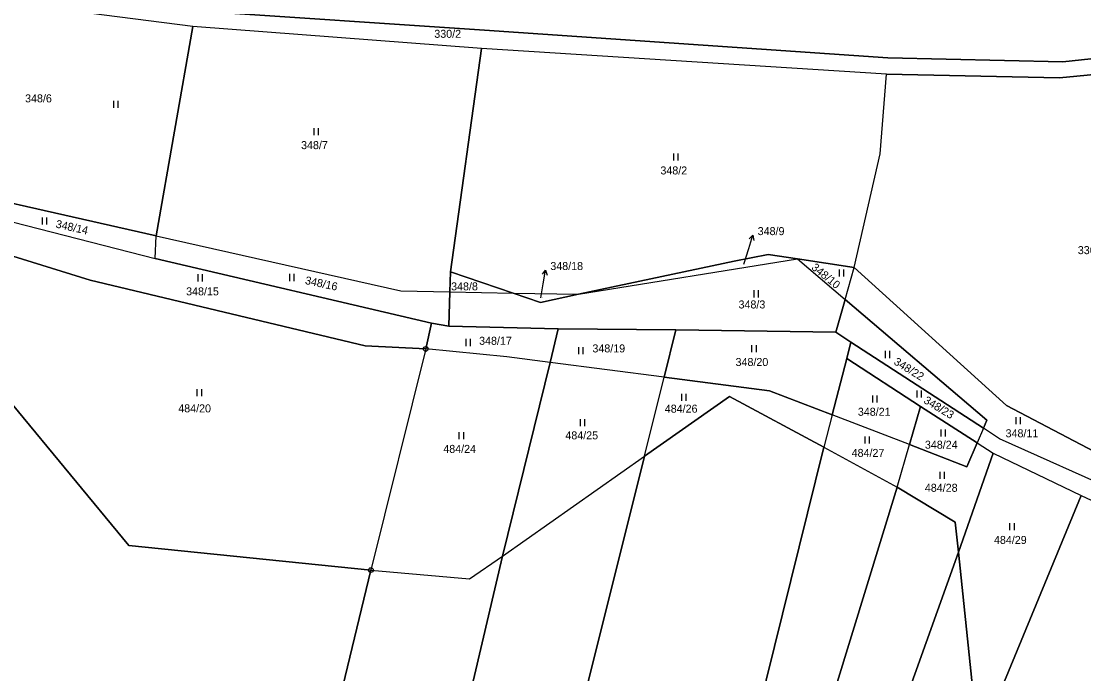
# Model space of a CAD drawing. Extents: x -654083 to -650132, y -1099819 to -1096699.
# Drawn here: x -651463.8 to -651238, y -1098467.3 to -1098328.7 of the extents above; entities that cross this region are included whole.
import ezdxf

# ---------------------------------------------------------------- set-up
doc = ezdxf.new("R2010")
doc.units = 0
for name, color, linetype in [('Geodetické body', 7, 'Continuous'), ('Obvody jako plochy', 7, 'Continuous'), ('Parcelní čísla', 7, 'Continuous'), ('Prvky pro prodl_ par_ č_', 7, 'Continuous'), ('Značky kultur', 7, 'Continuous')]:
    doc.layers.add(name, color=color, linetype=linetype)

msp = doc.modelspace()

# ---------------------------------------------------------------- linework, layer by layer
at = {"layer": 'Geodetické body'}
for centre, radius in [((-651377.81, -1098398.35), 0.5), ((-651377.81, -1098398.35), 0.001), ((-651389.47, -1098445.31), 0.5), ((-651389.47, -1098445.31), 0.001)]:
    msp.add_circle(centre, radius, dxfattribs=at)
at = {"layer": 'Obvody jako plochy'}
for points in [[(-651480.04, -1098320.93), (-651484.88, -1098319.25), (-651494.02, -1098361.01), (-651435.06, -1098374.31), (-651427.27, -1098329.84), (-651455.58, -1098326.22)], [(-651383.11, -1098386.03), (-651372.68, -1098386.23), (-651372.56, -1098381.94), (-651365.94, -1098334.49), (-651427.27, -1098329.84), (-651435.06, -1098374.31)], [(-651184.25, -1098337.16), (-651189.09, -1098368.38), (-651198.93, -1098408.16), (-651202.88, -1098437.4), (-651254.44, -1098410.34), (-651286.79, -1098381.05), (-651281.25, -1098356.87), (-651279.94, -1098339.97), (-651243.15, -1098340.74), (-651210.78, -1098337.64), (-651195.07, -1098334.11)], [(-651305.06, -1098378.28), (-651298.8, -1098379.23), (-651286.79, -1098381.05), (-651281.25, -1098356.87), (-651279.94, -1098339.97), (-651365.94, -1098334.49), (-651372.56, -1098381.94), (-651359.22, -1098386.48), (-651345.36, -1098386.74), (-651312.3, -1098379.68)], [(-651435.27, -1098379.16), (-651435.06, -1098374.31), (-651494.02, -1098361.01), (-651494.84, -1098362.91), (-651465.42, -1098371.38)], [(-651376.62, -1098392.89), (-651377.81, -1098398.35), (-651390.71, -1098397.67), (-651449.13, -1098383.74), (-651467.58, -1098377.96), (-651465.42, -1098371.38), (-651435.27, -1098379.16)], [(-651372.68, -1098386.23), (-651372.89, -1098393.52), (-651376.62, -1098392.89), (-651435.27, -1098379.16), (-651435.06, -1098374.31), (-651383.11, -1098386.03)], [(-651377.81, -1098398.35), (-651389.47, -1098445.31), (-651440.89, -1098440.12), (-651465.7, -1098410.08), (-651474.35, -1098406.57), (-651467.58, -1098377.96), (-651449.13, -1098383.74), (-651390.71, -1098397.67)], [(-651298.8, -1098379.23), (-651288.71, -1098387.82), (-651290.67, -1098394.75), (-651324.65, -1098394.26), (-651349.66, -1098394.1), (-651372.89, -1098393.52), (-651372.68, -1098386.23), (-651359.22, -1098386.48), (-651353.41, -1098388.46), (-651345.36, -1098386.74)], [(-651345.36, -1098386.74), (-651298.8, -1098379.23), (-651305.06, -1098378.28), (-651312.3, -1098379.68)], [(-651288.71, -1098387.82), (-651286.79, -1098381.05), (-651298.8, -1098379.23)], [(-651286.79, -1098381.05), (-651254.44, -1098410.34), (-651202.88, -1098437.4), (-651203.36, -1098440.96), (-651255.92, -1098417.46), (-651259.32, -1098415.2), (-651258.58, -1098413.47), (-651288.71, -1098387.82)], [(-651372.68, -1098386.23), (-651359.22, -1098386.48), (-651372.56, -1098381.94)], [(-651359.22, -1098386.48), (-651345.36, -1098386.74), (-651353.41, -1098388.46)], [(-651288.71, -1098387.82), (-651258.58, -1098413.47), (-651259.32, -1098415.2), (-651287.52, -1098396.92), (-651290.67, -1098394.75)], [(-651372.89, -1098393.52), (-651349.66, -1098394.1), (-651351.4, -1098401.21), (-651360.55, -1098400.03), (-651377.81, -1098398.35), (-651376.62, -1098392.89)], [(-651324.65, -1098394.26), (-651327.15, -1098404.33), (-651351.4, -1098401.21), (-651349.66, -1098394.1)], [(-651290.67, -1098394.75), (-651287.52, -1098396.92), (-651288.37, -1098400.38), (-651291.46, -1098412.34), (-651304.75, -1098407.22), (-651327.15, -1098404.33), (-651324.65, -1098394.26)], [(-651259.32, -1098415.2), (-651260.66, -1098418.3), (-651272.69, -1098410.58), (-651288.37, -1098400.38), (-651287.52, -1098396.92)], [(-651360.55, -1098400.03), (-651377.81, -1098398.35), (-651389.47, -1098445.31), (-651368.52, -1098447.2), (-651361.47, -1098442.37), (-651351.4, -1098401.21)], [(-651327.15, -1098404.33), (-651351.4, -1098401.21), (-651361.47, -1098442.37), (-651331.32, -1098421.09)], [(-651288.37, -1098400.38), (-651272.69, -1098410.58), (-651275.02, -1098418.67), (-651291.46, -1098412.34)], [(-651291.46, -1098412.34), (-651293.24, -1098419.22), (-651313.25, -1098408.46), (-651331.32, -1098421.09), (-651327.15, -1098404.33), (-651304.75, -1098407.22)], [(-651413.1, -1098543.34), (-651465.15, -1098528.03), (-651494.37, -1098490.94), (-651474.35, -1098406.57), (-651465.7, -1098410.08), (-651440.89, -1098440.12), (-651389.47, -1098445.31)], [(-651313.25, -1098408.46), (-651293.24, -1098419.22), (-651322.98, -1098539.38), (-651343.82, -1098531.8), (-651359.59, -1098534.25), (-651331.32, -1098421.09)], [(-651260.66, -1098418.3), (-651262.86, -1098423.36), (-651275.02, -1098418.67), (-651272.69, -1098410.58)], [(-651275.02, -1098418.67), (-651291.46, -1098412.34), (-651293.24, -1098419.22), (-651277.62, -1098427.71)], [(-651277.62, -1098427.71), (-651313.41, -1098544.12), (-651317.06, -1098541.54), (-651322.98, -1098539.38), (-651293.24, -1098419.22)], [(-651260.66, -1098418.3), (-651257.23, -1098420.46), (-651264.61, -1098441.51), (-651265.31, -1098435.11), (-651277.62, -1098427.71), (-651275.02, -1098418.67), (-651262.86, -1098423.36)], [(-651361.47, -1098442.37), (-651331.32, -1098421.09), (-651359.59, -1098534.25), (-651383.96, -1098538.02)], [(-651257.23, -1098420.46), (-651238.58, -1098429.45), (-651259.9, -1098481.11), (-651260.65, -1098479.69), (-651264.61, -1098441.51)], [(-651277.62, -1098427.71), (-651265.31, -1098435.11), (-651264.61, -1098441.51), (-651303.75, -1098550.96), (-651313.41, -1098544.12)], [(-651198.84, -1098447.93), (-651230.58, -1098516.65), (-651236.33, -1098514.9), (-651259.9, -1098481.11), (-651238.58, -1098429.45)], [(-651361.47, -1098442.37), (-651383.96, -1098538.02), (-651392.84, -1098539.4), (-651408.72, -1098544.64), (-651413.1, -1098543.34), (-651389.47, -1098445.31), (-651368.52, -1098447.2)], [(-651264.61, -1098441.51), (-651260.65, -1098479.69), (-651259.9, -1098481.11), (-651292.31, -1098559.22), (-651303.75, -1098550.96)]]:
    msp.add_lwpolyline(points, close=True, dxfattribs=at)
for points in [[(-651426.84, -1098326.48), (-651365.34, -1098330.6), (-651279.62, -1098336.52), (-651242.47, -1098337.38), (-651209.99, -1098333.87), (-651187.51, -1098328.7), (-651183.65, -1098330.18), (-651183.47, -1098331.73), (-651170.78, -1098337.96), (-651155.1, -1098337.78), (-651137.41, -1098332.26), (-651104.74, -1098318.84)], [(-651104.74, -1098318.84), (-651137.41, -1098332.26), (-651155.1, -1098337.78), (-651170.78, -1098337.96), (-651183.47, -1098331.73), (-651183.65, -1098330.18), (-651187.51, -1098328.7), (-651209.99, -1098333.87), (-651242.47, -1098337.38), (-651279.62, -1098336.52), (-651365.34, -1098330.6), (-651426.84, -1098326.48)], [(-651106.69, -1098324.12), (-651140.07, -1098337.98), (-651155.59, -1098341.4), (-651170.42, -1098341.3), (-651184.25, -1098337.16), (-651195.07, -1098334.11), (-651210.78, -1098337.64), (-651243.15, -1098340.74), (-651279.94, -1098339.97), (-651365.94, -1098334.49), (-651427.27, -1098329.84), (-651455.58, -1098326.22)], [(-651203.36, -1098440.96), (-651255.92, -1098417.46), (-651259.32, -1098415.2), (-651260.66, -1098418.3), (-651257.23, -1098420.46), (-651238.58, -1098429.45), (-651198.84, -1098447.93)]]:
    msp.add_lwpolyline(points, dxfattribs=at)
at = {"layer": 'Prvky pro prodl_ par_ č_'}
for p, q in [((-651309.19, -1098377.02), (-651308.28, -1098374.16)), ((-651310.23, -1098380.3), (-651309.19, -1098377.02)), ((-651352.86, -1098384.54), (-651352.34, -1098381.58)), ((-651353.37, -1098387.48), (-651352.86, -1098384.54))]:
    msp.add_line(p, q, dxfattribs=at)
for points in [[(-651309.06, -1098374.96), (-651308.28, -1098374.16), (-651308.11, -1098375.27)], [(-651353.01, -1098382.48), (-651352.34, -1098381.58), (-651352.02, -1098382.66)]]:
    msp.add_lwpolyline(points, dxfattribs=at)
at = {"layer": 'Značky kultur'}
for p, q in [((-651444.16, -1098345.62), (-651444.16, -1098347.12)), ((-651443.14, -1098347.12), (-651443.14, -1098345.62)), ((-651401.62, -1098351.46), (-651401.62, -1098352.96)), ((-651400.59, -1098352.96), (-651400.59, -1098351.46)), ((-651325.18, -1098356.83), (-651325.18, -1098358.33)), ((-651324.16, -1098358.33), (-651324.16, -1098356.83)), ((-651459.32, -1098370.39), (-651459.32, -1098371.89)), ((-651458.3, -1098371.89), (-651458.3, -1098370.39)), ((-651289.98, -1098381.46), (-651289.98, -1098382.96)), ((-651288.95, -1098382.96), (-651288.95, -1098381.46)), ((-651426.26, -1098382.49), (-651426.26, -1098383.99)), ((-651425.23, -1098383.99), (-651425.23, -1098382.49)), ((-651406.79, -1098382.42), (-651406.79, -1098383.92)), ((-651405.77, -1098383.92), (-651405.77, -1098382.42)), ((-651308.12, -1098385.88), (-651308.12, -1098387.38)), ((-651307.09, -1098387.38), (-651307.09, -1098385.88)), ((-651369.32, -1098396.22), (-651369.32, -1098397.72)), ((-651368.3, -1098397.72), (-651368.3, -1098396.22)), ((-651308.58, -1098397.53), (-651308.58, -1098399.03)), ((-651307.56, -1098399.03), (-651307.56, -1098397.53)), ((-651345.38, -1098397.96), (-651345.38, -1098399.46)), ((-651344.35, -1098399.46), (-651344.35, -1098397.96)), ((-651280.23, -1098398.77), (-651280.23, -1098400.27)), ((-651279.2, -1098400.27), (-651279.2, -1098398.77)), ((-651426.43, -1098406.9), (-651426.43, -1098408.4)), ((-651425.41, -1098408.4), (-651425.41, -1098406.9)), ((-651323.48, -1098407.88), (-651323.48, -1098409.38)), ((-651322.45, -1098409.38), (-651322.45, -1098407.88)), ((-651282.92, -1098408.23), (-651282.92, -1098409.73)), ((-651281.9, -1098409.73), (-651281.9, -1098408.23)), ((-651273.47, -1098407.19), (-651273.47, -1098408.69)), ((-651272.45, -1098408.69), (-651272.45, -1098407.19)), ((-651345.03, -1098413.25), (-651345.03, -1098414.75)), ((-651344.01, -1098414.75), (-651344.01, -1098413.25)), ((-651252.43, -1098412.81), (-651252.43, -1098414.31)), ((-651251.41, -1098414.31), (-651251.41, -1098412.81)), ((-651268.39, -1098415.44), (-651268.39, -1098416.94)), ((-651267.36, -1098416.94), (-651267.36, -1098415.44)), ((-651370.77, -1098416), (-651370.77, -1098417.5)), ((-651369.74, -1098417.5), (-651369.74, -1098416)), ((-651284.53, -1098416.93), (-651284.53, -1098418.43)), ((-651283.51, -1098418.43), (-651283.51, -1098416.93)), ((-651268.61, -1098424.44), (-651268.61, -1098425.94)), ((-651267.58, -1098425.94), (-651267.58, -1098424.44)), ((-651253.77, -1098435.33), (-651253.77, -1098436.83)), ((-651252.74, -1098436.83), (-651252.74, -1098435.33))]:
    msp.add_line(p, q, dxfattribs=at)

# ---------------------------------------------------------------- texts
at = {"layer": 'Parcelní čísla'}
for s, p in [('330/2', (-651375.99, -1098332.24)), ('348/6', (-651462.94, -1098345.96)), ('348/7', (-651404.3, -1098355.89)), ('348/2', (-651327.95, -1098361.27)), ('336/2', (-651239.27, -1098378.2)), ('348/15', (-651428.72, -1098386.96)), ('348/8', (-651372.42, -1098385.9)), ('348/3', (-651311.35, -1098389.74)), ('348/17', (-651366.47, -1098397.46)), ('348/19', (-651342.4, -1098399.08)), ('348/20', (-651311.98, -1098401.97)), ('484/20', (-651430.39, -1098411.82)), ('484/26', (-651327.02, -1098411.88)), ('348/21', (-651286, -1098412.54)), ('348/11', (-651254.61, -1098417.11)), ('484/25', (-651348.14, -1098417.55)), ('348/24', (-651271.75, -1098419.54)), ('484/24', (-651374.08, -1098420.43)), ('484/27', (-651287.32, -1098421.28)), ('484/28', (-651271.76, -1098428.69)), ('484/29', (-651257.08, -1098439.77))]:
    msp.add_text(s, height=1.7, dxfattribs=at).set_placement(p)
for s, height, rotation, p in [('348/14', 1.7, 347.445, (-651456.54, -1098372.54)), ('348/9', 0.1, 7.983, (-651310.23, -1098380.3)), ('348/10', 1.7, 320.598, (-651296, -1098381.28)), ('348/16', 1.7, 348.021, (-651403.55, -1098384.53)), ('348/18', 0.1, 358.893, (-651353.37, -1098387.48)), ('348/22', 1.7, 328.14, (-651278.52, -1098401.48)), ('348/23', 1.7, 328.761, (-651272.17, -1098409.7))]:
    msp.add_text(s, height=height, rotation=rotation, dxfattribs=at).set_placement(p)
at = {"layer": 'Prvky pro prodl_ par_ č_'}
for s, p in [('348/9', (-651307.28, -1098374.16)), ('348/18', (-651351.34, -1098381.58))]:
    msp.add_text(s, height=1.7, dxfattribs=at).set_placement(p)

doc.saveas('drawing.dxf')
